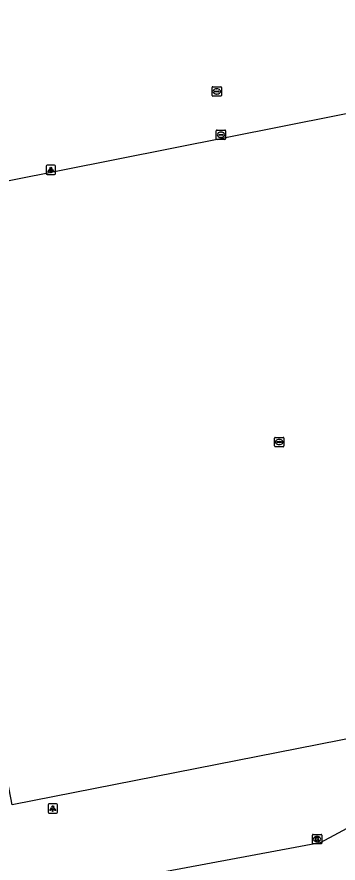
# Model space of a CAD drawing. Extents: x 160203 to 161526, y 379529 to 381797.
# Drawn here: x 160865.9 to 160900.3, y 380347.2 to 380437.9 of the extents above; entities that cross this region are included whole.
import ezdxf

# ---------------------------------------------------------------- set-up
doc = ezdxf.new("R2010")
doc.units = 0
for name, color, linetype in [('IMGEO_Groenvoorziening', 7, 'Continuous'), ('IMGEO_Kolk', 7, 'Continuous'), ('IMGEO_Lichtpunt', 7, 'Continuous'), ('IMGEO_Voetpad_open', 7, 'Continuous'), ('IMGEO_Waterleidingput', 7, 'Continuous')]:
    doc.layers.add(name, color=color, linetype=linetype)

msp = doc.modelspace()

# ---------------------------------------------------------------- linework, layer by layer
at = {"layer": 'IMGEO_Groenvoorziening'}
msp.add_lwpolyline([(160953.284, 380437.896), (160966.11, 380373.245), (160865.398, 380353.411), (160852.978, 380417.957), (160953.284, 380437.896)], dxfattribs=at)
at = {"layer": 'IMGEO_Kolk'}
for p, q in [((160897.545, 380349.32), (160897.545, 380350.172)), ((160897.62, 380350.246), (160898.472, 380350.246)), ((160898.033, 380350.026), (160898.058, 380350.026)), ((160898.546, 380350.172), (160898.546, 380349.32)), ((160898.472, 380349.246), (160897.62, 380349.246)), ((160898.056, 380349.466), (160898.031, 380349.466))]:
    msp.add_line(p, q, dxfattribs=at)
for points in [[(160897.545, 380349.32), (160897.545, 380350.172)], [(160897.62, 380350.246), (160898.472, 380350.246)], [(160897.866, 380349.946), (160897.989, 380349.946), (160897.989, 380349.795), (160898.119, 380349.946), (160898.283, 380349.946), (160898.137, 380349.795), (160898.29, 380349.546), (160898.138, 380349.546), (160898.053, 380349.71), (160897.989, 380349.643), (160897.989, 380349.546), (160897.866, 380349.546), (160897.866, 380349.946)], [(160898.546, 380350.172), (160898.546, 380349.32)], [(160898.472, 380349.246), (160897.62, 380349.246)]]:
    msp.add_lwpolyline(points, dxfattribs=at)
for centre, start, end in [((160897.622, 380350.17), 91.55205, 178.44795), ((160897.622, 380350.17), 91.55205, 178.44795), ((160898.47, 380350.17), 1.55205, 88.44795), ((160898.47, 380350.17), 1.55205, 88.44795), ((160897.622, 380349.322), 181.55205, 268.44795), ((160897.622, 380349.322), 181.55205, 268.44795), ((160898.47, 380349.322), 271.55205, 358.44795), ((160898.47, 380349.322), 271.55205, 358.44795)]:
    msp.add_arc(centre, 0.0765, start, end, dxfattribs=at)
for centre, major_axis, ratio, start_param, end_param in [((160898.032, 380349.746), (-0.387, 0.002), 0.722429, 4.712389, 7.853982), ((160898.057, 380349.746), (-0.39, 0.002), 0.717154, 1.570796, 4.712389)]:
    msp.add_ellipse(centre, major_axis=major_axis, ratio=ratio, start_param=start_param, end_param=end_param, dxfattribs=at)
at = {"layer": 'IMGEO_Lichtpunt'}
for p, q in [((160869.03, 380421.897), (160869.03, 380421.09)), ((160869.03, 380421.897), (160869.03, 380421.09)), ((160869.932, 380421.992), (160869.124, 380421.992)), ((160869.932, 380421.992), (160869.124, 380421.992)), ((160870.026, 380421.09), (160870.026, 380421.897)), ((160870.026, 380421.09), (160870.026, 380421.897)), ((160869.124, 380420.996), (160869.932, 380420.996)), ((160869.124, 380420.996), (160869.932, 380420.996)), ((160869.237, 380353.428), (160869.237, 380352.621)), ((160869.237, 380353.428), (160869.237, 380352.621)), ((160870.139, 380353.523), (160869.331, 380353.523)), ((160870.139, 380353.523), (160869.331, 380353.523)), ((160870.233, 380352.621), (160870.233, 380353.428)), ((160870.233, 380352.621), (160870.233, 380353.428)), ((160869.331, 380352.527), (160870.139, 380352.527)), ((160869.331, 380352.527), (160870.139, 380352.527))]:
    msp.add_line(p, q, dxfattribs=at)
for points in [[(160869.404, 380421.561), (160869.443, 380421.533), (160869.255, 380421.271), (160869.217, 380421.298), (160869.404, 380421.561)], [(160869.506, 380421.513), (160869.553, 380421.513), (160869.553, 380421.191), (160869.506, 380421.191), (160869.506, 380421.513)], [(160869.616, 380421.533), (160869.654, 380421.56), (160869.841, 380421.298), (160869.802, 380421.27), (160869.616, 380421.533)], [(160869.611, 380353.092), (160869.65, 380353.064), (160869.462, 380352.802), (160869.424, 380352.829), (160869.611, 380353.092)], [(160869.713, 380353.044), (160869.76, 380353.044), (160869.76, 380352.722), (160869.713, 380352.722), (160869.713, 380353.044)], [(160869.823, 380353.064), (160869.861, 380353.091), (160870.048, 380352.829), (160870.009, 380352.801), (160869.823, 380353.064)]]:
    msp.add_lwpolyline(points, dxfattribs=at)
for centre in [(160869.529, 380421.695), (160869.736, 380353.226)]:
    msp.add_circle(centre, 0.0994, dxfattribs=at)
for centre, start, end in [((160869.124, 380421.897), 90, 180), ((160869.124, 380421.897), 90, 180), ((160869.932, 380421.897), 0, 90), ((160869.932, 380421.897), 0, 90), ((160869.124, 380421.09), 180, 270), ((160869.124, 380421.09), 180, 270), ((160869.932, 380421.09), 270, 0), ((160869.932, 380421.09), 270, 360), ((160869.331, 380353.428), 90, 180), ((160869.331, 380353.428), 90, 180), ((160870.139, 380353.428), 0, 90), ((160870.139, 380353.428), 0, 90), ((160869.331, 380352.621), 180, 270), ((160869.331, 380352.621), 180, 270), ((160870.139, 380352.621), 270, 0), ((160870.139, 380352.621), 270, 360)]:
    msp.add_arc(centre, 0.0946, start, end, dxfattribs=at)
at = {"layer": 'IMGEO_Voetpad_open'}
msp.add_lwpolyline([(160969.347, 380366.563), (160962.354, 380365.201), (160907.573, 380354.284), (160898.366, 380349.337), (160874.441, 380344.866), (160863.045, 380342.63)], dxfattribs=at)
at = {"layer": 'IMGEO_Waterleidingput'}
for p, q in [((160886.874, 380430.409), (160887.726, 380430.409)), ((160886.799, 380429.483), (160886.799, 380430.335)), ((160887.058, 380429.903), (160887.058, 380429.915)), ((160887.496, 380429.866), (160887.098, 380429.866)), ((160887.101, 380429.952), (160887.499, 380429.952)), ((160887.31, 380429.629), (160887.285, 380429.629)), ((160887.287, 380430.189), (160887.312, 380430.189)), ((160887.542, 380429.915), (160887.542, 380429.903)), ((160887.8, 380430.335), (160887.8, 380429.483)), ((160887.726, 380429.409), (160886.874, 380429.409)), ((160887.256, 380424.836), (160887.256, 380425.688)), ((160887.331, 380425.762), (160888.183, 380425.762)), ((160887.515, 380425.256), (160887.515, 380425.268)), ((160887.953, 380425.219), (160887.555, 380425.219)), ((160887.558, 380425.305), (160887.956, 380425.305)), ((160887.767, 380424.982), (160887.742, 380424.982)), ((160887.744, 380425.542), (160887.769, 380425.542)), ((160887.999, 380425.268), (160887.999, 380425.256)), ((160888.257, 380425.688), (160888.257, 380424.836)), ((160888.183, 380424.762), (160887.331, 380424.762)), ((160893.497, 380391.894), (160893.497, 380392.746)), ((160893.572, 380392.82), (160894.424, 380392.82)), ((160893.756, 380392.314), (160893.756, 380392.326)), ((160893.799, 380392.363), (160894.197, 380392.363)), ((160893.985, 380392.6), (160894.01, 380392.6)), ((160894.24, 380392.326), (160894.24, 380392.314)), ((160894.498, 380392.746), (160894.498, 380391.894)), ((160894.424, 380391.82), (160893.572, 380391.82)), ((160894.194, 380392.277), (160893.796, 380392.277)), ((160894.008, 380392.04), (160893.983, 380392.04))]:
    msp.add_line(p, q, dxfattribs=at)
for points in [[(160886.874, 380430.409), (160887.726, 380430.409)], [(160886.799, 380429.483), (160886.799, 380430.335)], [(160887.8, 380430.335), (160887.8, 380429.483)], [(160887.726, 380429.409), (160886.874, 380429.409)], [(160887.256, 380424.836), (160887.256, 380425.688)], [(160887.331, 380425.762), (160888.183, 380425.762)], [(160888.257, 380425.688), (160888.257, 380424.836)], [(160888.183, 380424.762), (160887.331, 380424.762)], [(160893.497, 380391.894), (160893.497, 380392.746)], [(160893.572, 380392.82), (160894.424, 380392.82)], [(160894.498, 380392.746), (160894.498, 380391.894)], [(160894.424, 380391.82), (160893.572, 380391.82)]]:
    msp.add_lwpolyline(points, dxfattribs=at)
for centre, radius, start, end in [((160886.876, 380430.333), 0.0765, 91.55205, 178.44795), ((160886.876, 380430.333), 0.0765, 91.55205, 178.44795), ((160887.724, 380430.333), 0.0765, 1.55205, 88.44795), ((160887.724, 380430.333), 0.0765, 1.55205, 88.44795), ((160887.098, 380429.912), 0.0403, 85.87752, 175.75265), ((160887.095, 380429.902), 0.0366, 178.93798, 274.71019), ((160887.499, 380429.909), 0.043, 264.86636, 352.45326), ((160887.503, 380429.914), 0.0386, 1.73085, 96.63898), ((160886.876, 380429.485), 0.0765, 181.55205, 268.44795), ((160886.876, 380429.485), 0.0765, 181.55205, 268.44795), ((160887.724, 380429.485), 0.0765, 271.55205, 358.44795), ((160887.724, 380429.485), 0.0765, 271.55205, 358.44795), ((160887.333, 380425.686), 0.0765, 91.55205, 178.44795), ((160887.333, 380425.686), 0.0765, 91.55205, 178.44795), ((160887.555, 380425.265), 0.0403, 85.87752, 175.75265), ((160887.552, 380425.255), 0.0366, 178.93798, 274.71019), ((160887.956, 380425.262), 0.043, 264.86636, 352.45326), ((160887.96, 380425.267), 0.0386, 1.73085, 96.63898), ((160888.181, 380425.686), 0.0765, 1.55205, 88.44795), ((160888.181, 380425.686), 0.0765, 1.55205, 88.44795), ((160887.333, 380424.838), 0.0765, 181.55205, 268.44795), ((160887.333, 380424.838), 0.0765, 181.55205, 268.44795), ((160888.181, 380424.838), 0.0765, 271.55205, 358.44795), ((160888.181, 380424.838), 0.0765, 271.55205, 358.44795), ((160893.574, 380392.744), 0.0765, 91.55205, 178.44795), ((160893.574, 380392.744), 0.0765, 91.55205, 178.44795), ((160893.796, 380392.323), 0.0403, 85.87752, 175.75265), ((160893.793, 380392.313), 0.0366, 178.93798, 274.71019), ((160894.197, 380392.32), 0.043, 264.86636, 352.45326), ((160894.201, 380392.325), 0.0386, 1.73085, 96.63898), ((160894.422, 380392.744), 0.0765, 1.55205, 88.44795), ((160894.422, 380392.744), 0.0765, 1.55205, 88.44795), ((160893.574, 380391.896), 0.0765, 181.55205, 268.44795), ((160893.574, 380391.896), 0.0765, 181.55205, 268.44795), ((160894.422, 380391.896), 0.0765, 271.55205, 358.44795), ((160894.422, 380391.896), 0.0765, 271.55205, 358.44795)]:
    msp.add_arc(centre, radius, start, end, dxfattribs=at)
for centre, major_axis, ratio, start_param, end_param in [((160887.286, 380429.909), (-0.387, 0.002), 0.722429, 4.712389, 7.853982), ((160887.311, 380429.909), (-0.39, 0.002), 0.717154, 1.570796, 4.712389), ((160887.743, 380425.262), (-0.387, 0.002), 0.722429, 4.712389, 7.853982), ((160887.768, 380425.262), (-0.39, 0.002), 0.717154, 1.570796, 4.712389), ((160893.984, 380392.32), (-0.387, 0.002), 0.722429, 4.712389, 7.853982), ((160894.009, 380392.32), (-0.39, 0.002), 0.717154, 1.570796, 4.712389)]:
    msp.add_ellipse(centre, major_axis=major_axis, ratio=ratio, start_param=start_param, end_param=end_param, dxfattribs=at)

doc.saveas('drawing.dxf')
